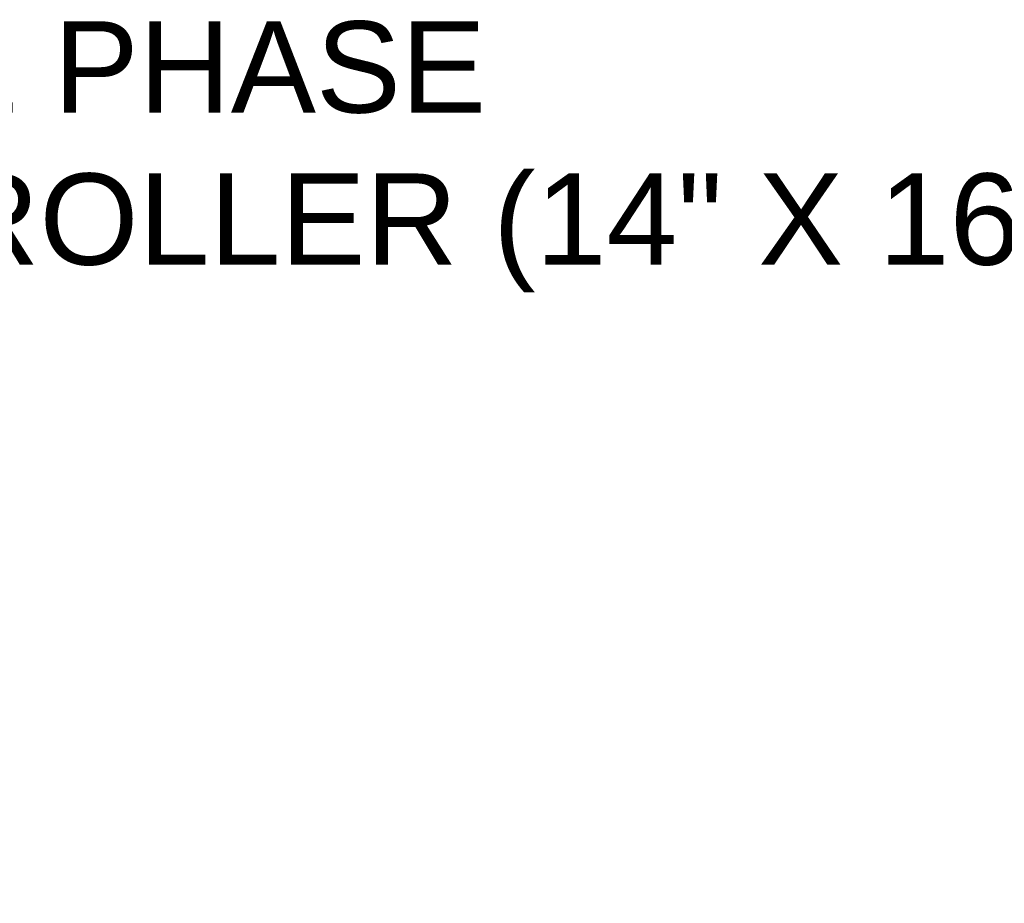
# Model space of a CAD drawing. Header units: inches. Extents: x 170 to 312, y 215 to 248.
# Tile 322 of 340: x 306.292 to 307.303, y 241.732 to 242.639. Entities that reach past the tile are written whole.
import ezdxf
from ezdxf import colors
from ezdxf.entities.mleader import LeaderData, LeaderLine
from ezdxf.math import Vec2, Vec3

# ---------------------------------------------------------------- set-up
doc = ezdxf.new("R2010")
doc.units = ezdxf.units.IN
doc.header["$LTSCALE"] = 0.25
doc.header["$MEASUREMENT"] = 0
doc.layers.add('ANNOTATIONS', color=1, linetype='Continuous')
doc.styles.add('ARIAL', font='arial.ttf', dxfattribs={"height": 0.09375})

msp = doc.modelspace()

# ---------------------------------------------------------------- leaders
at = {"layer": 'ANNOTATIONS'}
ml = msp.add_multileader_mtext('Standard', dxfattribs=at)
ml.set_content('THREE PHASE\\PCONTROLLER (14" X 16")', color=256, style='ARIAL')
ml.set_leader_properties()
ml.build(insert=Vec2(0, 0))
ml.multileader.update_dxf_attribs({"dogleg_length": 0.36, "arrow_head_size": 0.09375})
ctx = ml.context
ctx.base_point, ctx.char_height, ctx.arrow_head_size, ctx.landing_gap_size, ctx.plane_origin = Vec3(305.75654, 242.5768), 0.09375, 0.09375, 0.09, Vec3(304.97151, 242.14357)
notes = []
notes.append((ctx, [(0, (1, 1, 0), (305.65859, 242.5768), (1, 0), 0.09796, [(0, [(305.44609, 242.18229)], 0, [])])]))
ctx.mtext.insert, ctx.mtext.flow_direction = Vec3(305.84654, 242.63746), 5
for ctx, leaders in notes:
    for number, flags, end, landing, length, lines in leaders:
        leader = LeaderData()
        leader.index, (leader.has_last_leader_line, leader.has_dogleg_vector, leader.attachment_direction) = number, flags
        leader.last_leader_point, leader.dogleg_vector, leader.dogleg_length = Vec3(end), Vec3(landing), length
        for number, points, colour, breaks in lines:
            line = LeaderLine()
            line.index, line.vertices, line.color, line.breaks = number, Vec3.list(points), colors.encode_raw_color(colour), breaks
            leader.lines.append(line)
        ctx.leaders.append(leader)

doc.saveas('drawing.dxf')
